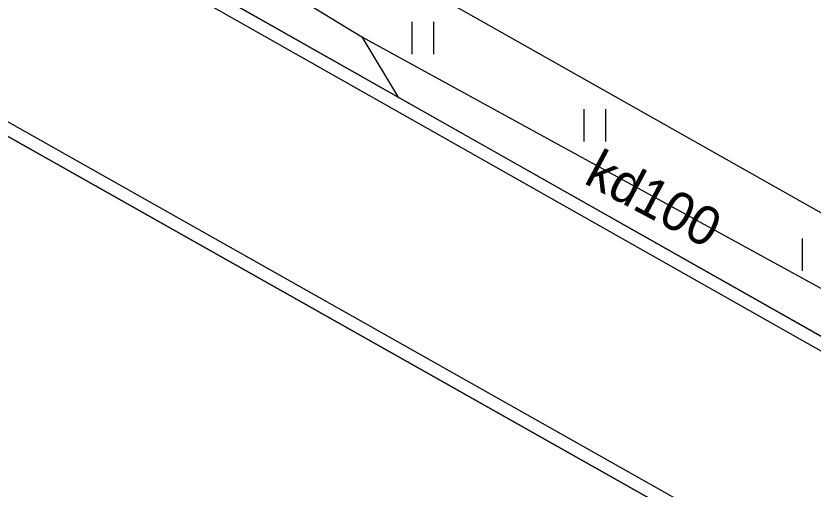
# Model space of a CAD drawing. Extents: x 6434771 to 6436222, y 5663454 to 5664782.
# Drawn here: x 6435448.41 to 6435466.92, y 5664040.71 to 5664051.7 of the extents above; entities that cross this region are included whole.
import ezdxf

# ---------------------------------------------------------------- set-up
doc = ezdxf.new("R2010")
doc.units = 0
for name, color, linetype in [('Warstwa 1', 7, 'Continuous'), ('Warstwa 35', 7, 'Continuous'), ('Warstwa 5', 7, 'Continuous'), ('Warstwa 7', 7, 'Continuous'), ('Warstwa 9', 7, 'Continuous')]:
    doc.layers.add(name, color=color, linetype=linetype)

msp = doc.modelspace()

# ---------------------------------------------------------------- linework, layer by layer
at = {"layer": 'Warstwa 1'}
msp.add_lwpolyline([(6435401.224, 5664064.098), (6435394.97, 5664053.023), (6435426.378, 5664035.204), (6435425.58, 5664033.753), (6435438.642, 5664026.405), (6435439.429, 5664027.826), (6435470.858, 5664010.066), (6435477.192, 5664021.21), (6435482.05, 5664029.82), (6435406.028, 5664072.701)], close=True, dxfattribs=at)
at = {"layer": 'Warstwa 35'}
for points in [[(6435482.05, 5664029.82), (6435484.497, 5664034.423), (6435484.063, 5664034.673), (6435480.052, 5664036.933), (6435479.618, 5664037.18), (6435413.743, 5664074.44), (6435413.309, 5664074.688), (6435409.114, 5664077.07), (6435408.677, 5664077.313), (6435406.028, 5664072.701)], [(6435481.929, 5664030.232), (6435484.096, 5664034.308), (6435483.914, 5664034.412), (6435479.904, 5664036.672), (6435479.47, 5664036.919), (6435413.595, 5664074.179), (6435413.161, 5664074.427), (6435408.967, 5664076.808), (6435408.79, 5664076.907), (6435406.439, 5664072.814)]]:
    msp.add_lwpolyline(points, close=True, dxfattribs=at)
at = {"layer": 'Warstwa 5'}
for p, q in [((6435454.236, 5664054.398), (6435480.85, 5664039.352)), ((6435452.516, 5664052.51), (6435479.617, 5664037.181)), ((6435457.613, 5664050.808), (6435457.613, 5664051.558)), ((6435458.113, 5664050.808), (6435458.113, 5664051.558)), ((6435461.604, 5664048.78), (6435461.604, 5664049.53)), ((6435462.104, 5664048.78), (6435462.104, 5664049.53)), ((6435466.669, 5664045.777), (6435466.669, 5664046.527))]:
    msp.add_line(p, q, dxfattribs=at)
at = {"layer": 'Warstwa 7'}
for points in [[(6435436.721, 5664062.82), (6435440.632, 5664060.373), (6435453.574, 5664052.966), (6435456.443, 5664051.212)], [(6435456.443, 5664051.212), (6435470.471, 5664043.532), (6435470.69, 5664042.226)], [(6435456.443, 5664051.212), (6435457.294, 5664049.798)]]:
    msp.add_lwpolyline(points, dxfattribs=at)
at = {"layer": 'Warstwa 9'}
msp.add_line((6435454.236, 5664054.398), (6435480.85, 5664039.352), dxfattribs=at)

# ---------------------------------------------------------------- texts
at = {"layer": 'Warstwa 7'}
msp.add_text('kd100', height=0.9, rotation=331.9947, dxfattribs=at).set_placement((6435461.564, 5664047.828))

doc.saveas('drawing.dxf')
